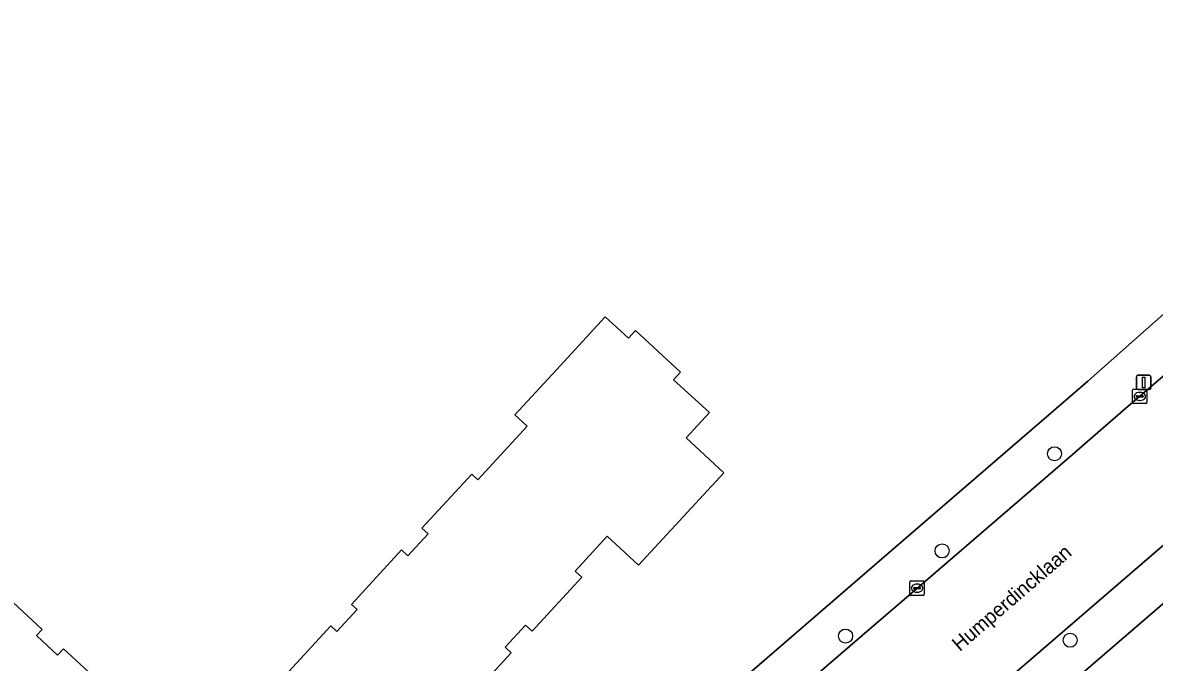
# Model space of a CAD drawing. Extents: x 159217 to 160349, y 381246 to 382172.
# Drawn here: x 159976.1 to 160054.9, y 381928.7 to 381973.2 of the extents above; entities that cross this region are included whole.
import ezdxf

# ---------------------------------------------------------------- set-up
doc = ezdxf.new("R2010")
doc.units = 0
for name, color, linetype in [('IMGEO_Boom', 7, 'Continuous'), ('IMGEO_Erf', 7, 'Continuous'), ('IMGEO_Kolk', 7, 'Continuous'), ('IMGEO_Lichtmast', 7, 'Continuous'), ('IMGEO_Openbare_ruimte_label', 7, 'Continuous'), ('IMGEO_Pand', 7, 'Continuous'), ('IMGEO_Rijbaan_lokaal_open', 7, 'Continuous'), ('IMGEO_Voetpad_open', 7, 'Continuous')]:
    doc.layers.add(name, color=color, linetype=linetype)

msp = doc.modelspace()

# ---------------------------------------------------------------- linework, layer by layer
at = {"layer": 'IMGEO_Boom'}
for centre in [(160047.949, 381943.176), (160040.122, 381936.409), (160033.409, 381930.483), (160049.04, 381930.191)]:
    msp.add_circle(centre, 0.489, dxfattribs=at)
at = {"layer": 'IMGEO_Erf'}
for points in [[(159951.731, 381863.172), (160032.516, 381932.902), (160035.937, 381935.855), (160047.054, 381945.45), (160050.259, 381948.217), (160066.708, 381962.801), (160069.798, 381966.001)], [(159994.122, 381927.441), (159997.583, 381931.202), (159998.008, 381930.81), (159999.409, 381932.333), (159999.022, 381932.689), (160000, 381933.752), (160002.506, 381936.475), (160002.939, 381936.076), (160004.346, 381937.604), (160003.922, 381937.993), (160007.389, 381941.76), (160007.819, 381941.364), (160011.245, 381945.087), (160010.39, 381945.873), (160013.29, 381949.024), (160016.675, 381952.703), (160018.296, 381951.211), (160018.792, 381951.75), (160021.93, 381948.862), (160021.436, 381948.325), (160023.926, 381946.034), (160022.303, 381944.27), (160024.929, 381941.853), (160019.007, 381935.418), (160016.813, 381937.437), (160014.579, 381935.009), (160015.044, 381934.581), (160011.594, 381930.833), (160011.142, 381931.249), (160009.718, 381929.702), (160010.143, 381929.312), (160006.704, 381925.575)], [(160067.439, 381942.998), (160034.634, 381914.758), (160037.679, 381911.22), (160037.972, 381911.472), (160038.196, 381911.212), (160042.416, 381914.844), (160042.168, 381915.132), (160042.296, 381915.242), (160042.424, 381915.352), (160042.645, 381915.095), (160046.948, 381918.798), (160046.721, 381919.062), (160046.852, 381919.175), (160046.986, 381919.29), (160047.206, 381919.035), (160051.475, 381922.709), (160051.248, 381922.973), (160051.41, 381923.112), (160051.57, 381923.25), (160051.783, 381923.003), (160055.997, 381926.63)], [(159973.724, 381934.415), (159977.492, 381930.948), (159977.09, 381930.512), (159978.569, 381929.151), (159978.979, 381929.596), (159982.763, 381926.114)]]:
    msp.add_lwpolyline(points, dxfattribs=at)
at = {"layer": 'IMGEO_Kolk'}
for p, q in [((160053.385, 381946.738), (160053.385, 381947.59)), ((160053.46, 381947.664), (160054.312, 381947.664)), ((160053.873, 381947.444), (160053.898, 381947.444)), ((160054.386, 381947.59), (160054.386, 381946.738)), ((160054.312, 381946.664), (160053.46, 381946.664)), ((160053.644, 381947.158), (160053.644, 381947.17)), ((160054.082, 381947.121), (160053.684, 381947.121)), ((160053.687, 381947.207), (160054.085, 381947.207)), ((160053.896, 381946.884), (160053.871, 381946.884)), ((160054.128, 381947.17), (160054.128, 381947.158)), ((160037.884, 381933.39), (160037.884, 381934.242)), ((160037.959, 381934.316), (160038.811, 381934.316)), ((160038.372, 381934.096), (160038.397, 381934.096)), ((160038.885, 381934.242), (160038.885, 381933.39)), ((160038.811, 381933.316), (160037.959, 381933.316)), ((160038.143, 381933.81), (160038.143, 381933.822)), ((160038.581, 381933.773), (160038.183, 381933.773)), ((160038.186, 381933.859), (160038.584, 381933.859)), ((160038.395, 381933.536), (160038.37, 381933.536)), ((160038.627, 381933.822), (160038.627, 381933.81))]:
    msp.add_line(p, q, dxfattribs=at)
for points in [[(160053.385, 381946.738), (160053.385, 381947.59)], [(160053.46, 381947.664), (160054.312, 381947.664)], [(160054.386, 381947.59), (160054.386, 381946.738)], [(160054.312, 381946.664), (160053.46, 381946.664)], [(160037.884, 381933.39), (160037.884, 381934.242)], [(160037.959, 381934.316), (160038.811, 381934.316)], [(160038.885, 381934.242), (160038.885, 381933.39)], [(160038.811, 381933.316), (160037.959, 381933.316)]]:
    msp.add_lwpolyline(points, dxfattribs=at)
for centre, radius, start, end in [((160053.462, 381947.588), 0.0765, 91.55205, 178.44795), ((160053.462, 381947.588), 0.0765, 91.55205, 178.44795), ((160054.31, 381947.588), 0.0765, 1.55205, 88.44795), ((160054.31, 381947.588), 0.0765, 1.55205, 88.44795), ((160053.462, 381946.74), 0.0765, 181.55205, 268.44795), ((160053.462, 381946.74), 0.0765, 181.55205, 268.44795), ((160053.684, 381947.167), 0.0403, 85.87752, 175.75265), ((160053.681, 381947.157), 0.0366, 178.93798, 274.71019), ((160054.085, 381947.164), 0.043, 264.86636, 352.45326), ((160054.089, 381947.169), 0.0386, 1.73085, 96.63898), ((160054.31, 381946.74), 0.0765, 271.55205, 358.44795), ((160054.31, 381946.74), 0.0765, 271.55205, 358.44795), ((160037.961, 381934.24), 0.0765, 91.55205, 178.44795), ((160037.961, 381934.24), 0.0765, 91.55205, 178.44795), ((160038.809, 381934.24), 0.0765, 1.55205, 88.44795), ((160038.809, 381934.24), 0.0765, 1.55205, 88.44795), ((160037.961, 381933.392), 0.0765, 181.55205, 268.44795), ((160037.961, 381933.392), 0.0765, 181.55205, 268.44795), ((160038.183, 381933.819), 0.0403, 85.87752, 175.75265), ((160038.18, 381933.809), 0.0366, 178.93798, 274.71019), ((160038.584, 381933.816), 0.043, 264.86636, 352.45326), ((160038.588, 381933.821), 0.0386, 1.73085, 96.63898), ((160038.809, 381933.392), 0.0765, 271.55205, 358.44795), ((160038.809, 381933.392), 0.0765, 271.55205, 358.44795)]:
    msp.add_arc(centre, radius, start, end, dxfattribs=at)
for centre, major_axis, ratio, start_param, end_param in [((160053.872, 381947.164), (-0.387, 0.002), 0.722429, 4.712389, 7.853982), ((160053.897, 381947.164), (-0.39, 0.002), 0.717154, 1.570796, 4.712389), ((160038.371, 381933.816), (-0.387, 0.002), 0.722429, 4.712389, 7.853982), ((160038.396, 381933.816), (-0.39, 0.002), 0.717154, 1.570796, 4.712389)]:
    msp.add_ellipse(centre, major_axis=major_axis, ratio=ratio, start_param=start_param, end_param=end_param, dxfattribs=at)
at = {"layer": 'IMGEO_Lichtmast'}
for p, q in [((160053.658, 381947.734), (160053.658, 381948.534)), ((160053.658, 381948.534), (160053.658, 381947.734)), ((160053.758, 381948.634), (160054.548, 381948.634)), ((160054.548, 381948.634), (160053.758, 381948.634)), ((160054.648, 381948.534), (160054.648, 381947.734)), ((160054.648, 381947.734), (160054.648, 381948.534)), ((160054.548, 381947.634), (160053.758, 381947.634)), ((160053.758, 381947.634), (160054.548, 381947.634))]:
    msp.add_line(p, q, dxfattribs=at)
msp.add_lwpolyline([(160054.078, 381948.509), (160054.228, 381948.509), (160054.228, 381947.759), (160054.078, 381947.759), (160054.078, 381948.509)], dxfattribs=at)
for centre, start, end in [((160053.758, 381948.534), 90, 180), ((160053.758, 381948.534), 90, 180), ((160054.548, 381948.534), 0, 90), ((160054.548, 381948.534), 360, 90), ((160053.758, 381947.734), 180, 270), ((160053.758, 381947.734), 180, 270), ((160054.548, 381947.734), 270, 0), ((160054.548, 381947.734), 270, 0)]:
    msp.add_arc(centre, 0.1, start, end, dxfattribs=at)
at = {"layer": 'IMGEO_Pand'}
for points in [[(160006.704, 381925.575), (160010.143, 381929.312), (160009.718, 381929.702), (160011.142, 381931.249), (160011.594, 381930.833), (160015.044, 381934.581), (160014.579, 381935.009), (160016.813, 381937.437), (160019.007, 381935.418), (160024.929, 381941.853), (160022.303, 381944.27), (160023.926, 381946.034), (160021.436, 381948.325), (160021.93, 381948.862), (160018.792, 381951.75), (160018.296, 381951.211), (160016.675, 381952.703), (160013.29, 381949.024), (160010.39, 381945.873), (160011.245, 381945.087), (160007.819, 381941.364), (160007.389, 381941.76), (160003.922, 381937.993), (160004.346, 381937.604), (160002.939, 381936.076), (160002.506, 381936.475), (160000, 381933.752), (159999.022, 381932.689), (159999.409, 381932.333), (159998.008, 381930.81), (159997.583, 381931.202), (159994.122, 381927.441)], [(159982.763, 381926.114), (159978.979, 381929.596), (159978.569, 381929.151), (159977.09, 381930.512), (159977.492, 381930.948), (159973.724, 381934.415)]]:
    msp.add_lwpolyline(points, dxfattribs=at)
at = {"layer": 'IMGEO_Rijbaan_lokaal_open'}
msp.add_lwpolyline([(160059.423, 381951.93), (160052.575, 381946.033), (160049.17, 381943.102), (160037.988, 381933.472), (160034.563, 381930.523), (160000, 381900.762), (159995.231, 381896.742), (159992.095, 381893.974), (159987.216, 381889.848), (159993.21, 381883.114), (159998.229, 381887.404), (160000, 381888.954), (160012.675, 381899.899), (160065.438, 381945.337)], dxfattribs=at)
at = {"layer": 'IMGEO_Voetpad_open'}
for points in [[(160076.575, 381973.183), (160073.471, 381969.337), (160070.179, 381965.651), (160069.798, 381966.001), (160066.708, 381962.801), (160050.259, 381948.217), (160047.054, 381945.45), (160035.937, 381935.855), (160032.516, 381932.902), (159951.731, 381863.172), (159947.76, 381859.745), (159941.192, 381854.075), (159940.376, 381853.371), (159939.046, 381852.174)], [(159992.095, 381893.974), (159995.231, 381896.742), (160000, 381900.762), (160034.563, 381930.523), (160037.988, 381933.472), (160049.17, 381943.102), (160052.575, 381946.033), (160059.423, 381951.93), (160061.392, 381953.701), (160066.142, 381958.062), (160068.368, 381960.235), (160072.029, 381964.202), (160072.21, 381964.39), (160072.959, 381965.169), (160073.897, 381966.186)], [(160065.438, 381945.337), (160012.675, 381899.899), (160000, 381888.954), (159998.229, 381887.404), (159993.21, 381883.114), (159982.838, 381874.211), (159972.211, 381865.09), (159952.156, 381847.982), (159950.972, 381846.948)], [(159948.828, 381842.865), (159948.378, 381831.596), (159952.057, 381829.709), (159957.077, 381834.899), (159958.818, 381836.919), (159955.642, 381840.217), (159957.007, 381841.635), (159990.64, 381876.569), (159990.482, 381876.75), (159992.495, 381878.483), (160000, 381884.944), (160033.475, 381913.761), (160034.634, 381914.758), (160067.439, 381942.998)]]:
    msp.add_lwpolyline(points, dxfattribs=at)

# ---------------------------------------------------------------- texts
at = {"layer": 'IMGEO_Openbare_ruimte_label'}
msp.add_text('Humperdincklaan', height=1, rotation=40.78157, dxfattribs=at).set_placement((160041.353, 381929.367))

doc.saveas('drawing.dxf')
